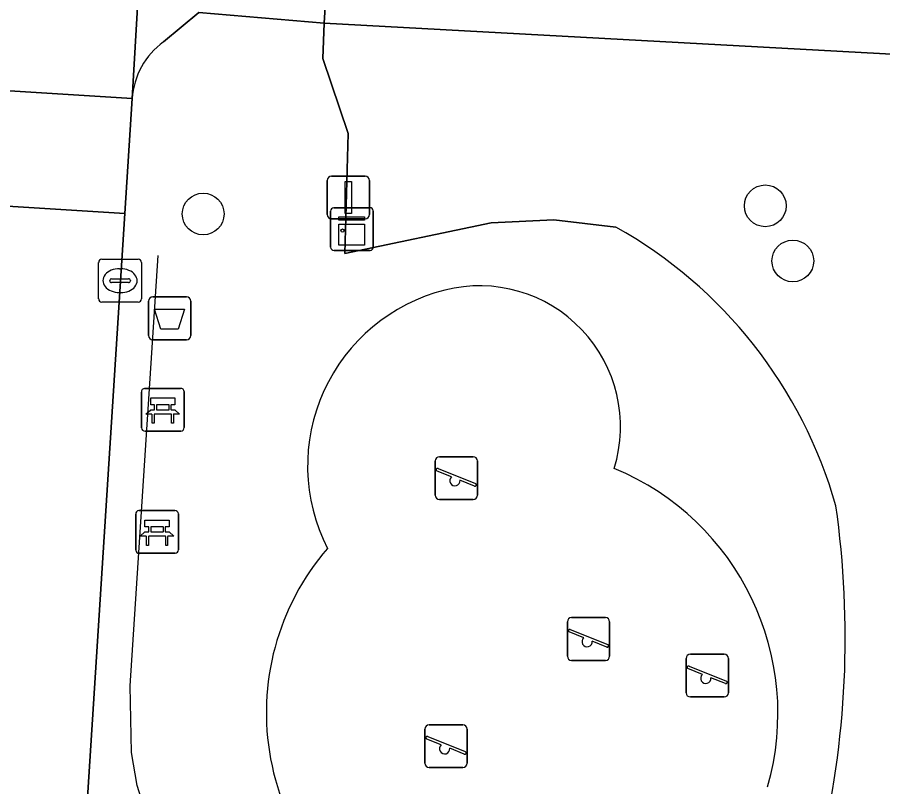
# Model space of a CAD drawing. Extents: x 160102 to 160934, y 382045 to 382923.
# Drawn here: x 160559.57 to 160579.82, y 382524 to 382542.01 of the extents above; entities that cross this region are included whole.
import ezdxf

# ---------------------------------------------------------------- set-up
doc = ezdxf.new("R2010")
doc.units = 0
for name, color, linetype in [('IMGEO_Afvalbak', 7, 'Continuous'), ('IMGEO_Bank', 7, 'Continuous'), ('IMGEO_Boom', 7, 'Continuous'), ('IMGEO_Erf', 7, 'Continuous'), ('IMGEO_Groenvoorziening', 7, 'Continuous'), ('IMGEO_Hek', 7, 'Continuous'), ('IMGEO_Kast', 7, 'Continuous'), ('IMGEO_Kolk', 7, 'Continuous'), ('IMGEO_Lichtmast', 7, 'Continuous'), ('IMGEO_Parkeervlak_open', 7, 'Continuous'), ('IMGEO_Rijbaan_lokaal_open', 7, 'Continuous'), ('IMGEO_Speelvoorziening', 7, 'Continuous'), ('IMGEO_Terreindeel_zand', 7, 'Continuous'), ('IMGEO_Voetpad_open', 7, 'Continuous')]:
    doc.layers.add(name, color=color, linetype=linetype)

msp = doc.modelspace()

# ---------------------------------------------------------------- linework, layer by layer
at = {"layer": 'IMGEO_Afvalbak'}
for p, q in [((160562.64, 382534.564), (160562.64, 382535.364)), ((160562.64, 382535.364), (160562.64, 382534.564)), ((160562.74, 382535.464), (160563.53, 382535.464)), ((160563.53, 382535.464), (160562.74, 382535.464)), ((160563.63, 382535.364), (160563.63, 382534.564)), ((160563.63, 382534.564), (160563.63, 382535.364)), ((160563.53, 382534.464), (160562.74, 382534.464)), ((160562.74, 382534.464), (160563.53, 382534.464))]:
    msp.add_line(p, q, dxfattribs=at)
msp.add_lwpolyline([(160562.783, 382535.178), (160563.487, 382535.178), (160563.338, 382534.708), (160562.932, 382534.708), (160562.783, 382535.178)], dxfattribs=at)
for centre, start, end in [((160562.74, 382535.364), 90, 180), ((160562.74, 382535.364), 90, 180), ((160563.53, 382535.364), 0, 90), ((160563.53, 382535.364), 360, 90), ((160562.74, 382534.564), 180, 270), ((160562.74, 382534.564), 180, 270), ((160563.53, 382534.564), 270, 0), ((160563.53, 382534.564), 270, 0)]:
    msp.add_arc(centre, 0.1, start, end, dxfattribs=at)
at = {"layer": 'IMGEO_Bank'}
for p, q in [((160562.551, 382533.322), (160563.392, 382533.322)), ((160563.392, 382533.322), (160562.551, 382533.322)), ((160562.476, 382532.397), (160562.476, 382533.238)), ((160562.476, 382533.238), (160562.476, 382532.397)), ((160563.476, 382533.247), (160563.476, 382532.406)), ((160563.476, 382532.406), (160563.476, 382533.247)), ((160562.785, 382532.828), (160562.785, 382532.934)), ((160562.829, 382532.934), (160562.829, 382532.828)), ((160563.117, 382532.94), (160562.835, 382532.94)), ((160563.123, 382532.828), (160563.123, 382532.934)), ((160563.167, 382532.934), (160563.167, 382532.828)), ((160563.173, 382532.72), (160562.78, 382532.72)), ((160562.835, 382532.822), (160563.117, 382532.822)), ((160563.401, 382532.322), (160562.56, 382532.322)), ((160562.56, 382532.322), (160563.401, 382532.322)), ((160562.417, 382530.462), (160563.258, 382530.462)), ((160563.258, 382530.462), (160562.417, 382530.462)), ((160562.342, 382529.537), (160562.342, 382530.378)), ((160562.342, 382530.378), (160562.342, 382529.537)), ((160563.342, 382530.387), (160563.342, 382529.546)), ((160563.342, 382529.546), (160563.342, 382530.387)), ((160562.651, 382529.968), (160562.651, 382530.074)), ((160562.695, 382530.074), (160562.695, 382529.968)), ((160562.983, 382530.08), (160562.701, 382530.08)), ((160562.989, 382529.968), (160562.989, 382530.074)), ((160563.033, 382530.074), (160563.033, 382529.968)), ((160563.039, 382529.86), (160562.646, 382529.86)), ((160562.701, 382529.962), (160562.983, 382529.962)), ((160563.267, 382529.462), (160562.426, 382529.462)), ((160562.426, 382529.462), (160563.267, 382529.462))]:
    msp.add_line(p, q, dxfattribs=at)
for points in [[(160562.779, 382532.94), (160562.693, 382532.94), (160562.693, 382533.101), (160563.256, 382533.101), (160563.256, 382532.94), (160563.173, 382532.94)], [(160562.723, 382532.72), (160562.581, 382532.72), (160562.693, 382532.822), (160562.779, 382532.822)], [(160562.773, 382532.713), (160562.773, 382532.506), (160562.73, 382532.506), (160562.73, 382532.713)], [(160563.173, 382532.822), (160563.256, 382532.822), (160563.368, 382532.72), (160563.229, 382532.72)], [(160563.223, 382532.713), (160563.223, 382532.506), (160563.179, 382532.506), (160563.179, 382532.713)], [(160562.645, 382530.08), (160562.559, 382530.08), (160562.559, 382530.241), (160563.122, 382530.241), (160563.122, 382530.08), (160563.039, 382530.08)], [(160562.589, 382529.86), (160562.447, 382529.86), (160562.559, 382529.962), (160562.645, 382529.962)], [(160562.639, 382529.853), (160562.639, 382529.646), (160562.596, 382529.646), (160562.596, 382529.853)], [(160563.039, 382529.962), (160563.122, 382529.962), (160563.234, 382529.86), (160563.095, 382529.86)], [(160563.089, 382529.853), (160563.089, 382529.646), (160563.045, 382529.646), (160563.045, 382529.853)]]:
    msp.add_lwpolyline(points, dxfattribs=at)
for centre, radius, start, end in [((160562.554, 382533.244), 0.0779, 92.4484, 184.2845), ((160562.554, 382533.244), 0.0779, 92.4484, 184.2845), ((160563.398, 382533.244), 0.0779, 2.4484, 94.2845), ((160563.398, 382533.244), 0.0779, 2.4484, 94.2845), ((160562.778, 382532.933), 0.00671, 2.8957, 87.1043), ((160562.835, 382532.933), 0.00671, 92.8957, 177.1043), ((160563.117, 382532.933), 0.00671, 2.8957, 87.1043), ((160563.174, 382532.933), 0.00671, 92.8957, 177.1043), ((160562.723, 382532.713), 0.00671, 2.8957, 87.1043), ((160562.78, 382532.713), 0.00671, 92.8957, 177.1043), ((160562.778, 382532.829), 0.00671, 272.8957, 357.1043), ((160562.835, 382532.829), 0.00671, 182.8957, 267.1043), ((160563.117, 382532.829), 0.00671, 272.8957, 357.1043), ((160563.174, 382532.829), 0.00671, 182.8957, 267.1043), ((160563.172, 382532.713), 0.00671, 2.8957, 87.1043), ((160563.229, 382532.713), 0.00671, 92.8957, 177.1043), ((160562.554, 382532.4), 0.0779, 182.4484, 274.2845), ((160562.554, 382532.4), 0.0779, 182.4484, 274.2845), ((160563.398, 382532.4), 0.0779, 272.4484, 4.2845), ((160563.398, 382532.4), 0.0779, 272.4484, 4.2845), ((160562.42, 382530.384), 0.0779, 92.4484, 184.2845), ((160562.42, 382530.384), 0.0779, 92.4484, 184.2845), ((160563.264, 382530.384), 0.0779, 2.4484, 94.2845), ((160563.264, 382530.384), 0.0779, 2.4484, 94.2845), ((160562.644, 382530.073), 0.00671, 2.8957, 87.1043), ((160562.701, 382530.073), 0.00671, 92.8957, 177.1043), ((160562.983, 382530.073), 0.00671, 2.8957, 87.1043), ((160563.04, 382530.073), 0.00671, 92.8957, 177.1043), ((160562.589, 382529.853), 0.00671, 2.8957, 87.1043), ((160562.646, 382529.853), 0.00671, 92.8957, 177.1043), ((160562.644, 382529.969), 0.00671, 272.8957, 357.1043), ((160562.701, 382529.969), 0.00671, 182.8957, 267.1043), ((160562.983, 382529.969), 0.00671, 272.8957, 357.1043), ((160563.04, 382529.969), 0.00671, 182.8957, 267.1043), ((160563.038, 382529.853), 0.00671, 2.8957, 87.1043), ((160563.095, 382529.853), 0.00671, 92.8957, 177.1043), ((160562.42, 382529.54), 0.0779, 182.4484, 274.2845), ((160562.42, 382529.54), 0.0779, 182.4484, 274.2845), ((160563.264, 382529.54), 0.0779, 272.4484, 4.2845), ((160563.264, 382529.54), 0.0779, 272.4484, 4.2845)]:
    msp.add_arc(centre, radius, start, end, dxfattribs=at)
at = {"layer": 'IMGEO_Boom'}
for centre in [(160577.073, 382537.598), (160563.92, 382537.407), (160577.718, 382536.307)]:
    msp.add_circle(centre, 0.489, dxfattribs=at)
at = {"layer": 'IMGEO_Erf'}
msp.add_lwpolyline([(160569.255, 382582.058), (160566.75, 382541.876), (160581.6, 382541.063), (160586.402, 382540.78), (160586.789, 382547.327)], dxfattribs=at)
at = {"layer": 'IMGEO_Groenvoorziening'}
msp.add_lwpolyline([(160575.371, 382518.955), (160574.005, 382518.469), (160574.643, 382516.487), (160579.471, 382516.183), (160580.178, 382516.126), (160581.423, 382538.059), (160581.6, 382541.063), (160566.75, 382541.876), (160566.721, 382541.052), (160567.317, 382539.292), (160567.237, 382536.479), (160570.662, 382537.201), (160572.125, 382537.267), (160573.58, 382537.097)], dxfattribs=at)
for centre, radius, start, end in [((160568.28, 382527.626), 10.853, 15.7671, 60.7705), ((160557.22, 382527.49), 21.725, 346.4218, 8.1648)]:
    msp.add_arc(centre, radius, start, end, dxfattribs=at)
at = {"layer": 'IMGEO_Hek'}
msp.add_lwpolyline([(160562.715, 382522.952), (160562.379, 382524.021), (160562.241, 382524.794), (160562.21, 382526.361), (160562.864, 382536.433)], dxfattribs=at)
at = {"layer": 'IMGEO_Kast'}
for p, q in [((160566.977, 382537.554), (160567.818, 382537.554)), ((160567.818, 382537.554), (160566.977, 382537.554)), ((160566.902, 382536.629), (160566.902, 382537.47)), ((160566.902, 382537.47), (160566.902, 382536.629)), ((160567.902, 382537.479), (160567.902, 382536.638)), ((160567.902, 382536.638), (160567.902, 382537.479)), ((160567.827, 382536.554), (160566.986, 382536.554)), ((160566.986, 382536.554), (160567.827, 382536.554))]:
    msp.add_line(p, q, dxfattribs=at)
for points in [[(160567.097, 382537.344), (160567.697, 382537.344), (160567.697, 382537.259), (160567.097, 382537.259), (160567.097, 382537.344)], [(160567.097, 382537.169), (160567.697, 382537.169), (160567.697, 382536.68), (160567.097, 382536.68), (160567.097, 382537.169)]]:
    msp.add_lwpolyline(points, dxfattribs=at)
msp.add_circle((160567.181, 382537.018), 0.0377, dxfattribs=at)
for centre, start, end in [((160566.98, 382537.476), 92.4484, 184.2845), ((160566.98, 382537.476), 92.4484, 184.2845), ((160567.824, 382537.476), 2.4484, 94.2845), ((160567.824, 382537.476), 2.4484, 94.2845), ((160566.98, 382536.632), 182.4484, 274.2845), ((160566.98, 382536.632), 182.4484, 274.2845), ((160567.824, 382536.632), 272.4484, 4.2845), ((160567.824, 382536.632), 272.4484, 4.2845)]:
    msp.add_arc(centre, 0.0779, start, end, dxfattribs=at)
at = {"layer": 'IMGEO_Kolk'}
for p, q in [((160561.55, 382536.346), (160562.402, 382536.346)), ((160561.475, 382535.42), (160561.475, 382536.272)), ((160562.476, 382536.272), (160562.476, 382535.42)), ((160561.963, 382536.126), (160561.988, 382536.126)), ((160561.734, 382535.84), (160561.734, 382535.852)), ((160562.172, 382535.803), (160561.774, 382535.803)), ((160561.777, 382535.889), (160562.175, 382535.889)), ((160562.218, 382535.852), (160562.218, 382535.84)), ((160561.986, 382535.566), (160561.961, 382535.566)), ((160562.402, 382535.346), (160561.55, 382535.346))]:
    msp.add_line(p, q, dxfattribs=at)
for points in [[(160561.55, 382536.346), (160562.402, 382536.346)], [(160561.475, 382535.42), (160561.475, 382536.272)], [(160562.476, 382536.272), (160562.476, 382535.42)], [(160562.402, 382535.346), (160561.55, 382535.346)]]:
    msp.add_lwpolyline(points, dxfattribs=at)
for centre, radius, start, end in [((160561.552, 382536.27), 0.0765, 91.552, 178.448), ((160561.552, 382536.27), 0.0765, 91.552, 178.448), ((160562.4, 382536.27), 0.0765, 1.552, 88.448), ((160562.4, 382536.27), 0.0765, 1.552, 88.448), ((160561.774, 382535.849), 0.0403, 85.8775, 175.7526), ((160561.771, 382535.839), 0.0366, 178.938, 274.7102), ((160562.175, 382535.846), 0.043, 264.8664, 352.4533), ((160562.179, 382535.851), 0.0386, 1.7309, 96.639), ((160561.552, 382535.422), 0.0765, 181.552, 268.448), ((160561.552, 382535.422), 0.0765, 181.552, 268.448), ((160562.4, 382535.422), 0.0765, 271.552, 358.448), ((160562.4, 382535.422), 0.0765, 271.552, 358.448)]:
    msp.add_arc(centre, radius, start, end, dxfattribs=at)
for centre, major_axis, ratio, start_param, end_param in [((160561.962, 382535.846), (-0.387, 0.002), 0.722429, 4.712389, 7.853982), ((160561.987, 382535.846), (-0.39, 0.002), 0.717154, 1.570796, 4.712389)]:
    msp.add_ellipse(centre, major_axis=major_axis, ratio=ratio, start_param=start_param, end_param=end_param, dxfattribs=at)
at = {"layer": 'IMGEO_Lichtmast'}
for p, q in [((160566.822, 382537.392), (160566.822, 382538.192)), ((160566.822, 382538.192), (160566.822, 382537.392)), ((160566.922, 382538.292), (160567.712, 382538.292)), ((160567.712, 382538.292), (160566.922, 382538.292)), ((160567.812, 382538.192), (160567.812, 382537.392)), ((160567.812, 382537.392), (160567.812, 382538.192)), ((160567.712, 382537.292), (160566.922, 382537.292)), ((160566.922, 382537.292), (160567.712, 382537.292))]:
    msp.add_line(p, q, dxfattribs=at)
msp.add_lwpolyline([(160567.242, 382538.167), (160567.392, 382538.167), (160567.392, 382537.417), (160567.242, 382537.417), (160567.242, 382538.167)], dxfattribs=at)
for centre, start, end in [((160566.922, 382538.192), 90, 180), ((160566.922, 382538.192), 90, 180), ((160567.712, 382538.192), 0, 90), ((160567.712, 382538.192), 360, 90), ((160566.922, 382537.392), 180, 270), ((160566.922, 382537.392), 180, 270), ((160567.712, 382537.392), 270, 0), ((160567.712, 382537.392), 270, 0)]:
    msp.add_arc(centre, 0.1, start, end, dxfattribs=at)
at = {"layer": 'IMGEO_Parkeervlak_open'}
for points in [[(160564.707, 382582.094), (160564.68, 382581.638), (160562.258, 382540.108)], [(160562.995, 382541.44), (160563.817, 382542.125)]]:
    msp.add_lwpolyline(points, dxfattribs=at)
msp.add_arc((160564.046, 382539.988), 1.792, 125.916, 176.1722, dxfattribs=at)
at = {"layer": 'IMGEO_Rijbaan_lokaal_open'}
for points in [[(160556.271, 382540.489), (160562.258, 382540.108), (160564.68, 382581.638), (160558.845, 382582.037), (160558.793, 382580.934), (160558.072, 382569.42), (160556.291, 382540.798)], [(160556.271, 382540.489), (160556.099, 382537.796), (160562.086, 382537.415), (160562.258, 382540.108)]]:
    msp.add_lwpolyline(points, close=True, dxfattribs=at)
msp.add_lwpolyline([(160560.981, 382520.071), (160562.086, 382537.415), (160556.099, 382537.796), (160555.566, 382529.462), (160554.615, 382514.878)], dxfattribs=at)
at = {"layer": 'IMGEO_Speelvoorziening'}
for p, q in [((160569.449, 382531.723), (160570.239, 382531.723)), ((160570.239, 382531.723), (160569.449, 382531.723)), ((160569.349, 382530.823), (160569.349, 382531.623)), ((160569.349, 382531.623), (160569.349, 382530.823)), ((160570.339, 382531.623), (160570.339, 382530.823)), ((160570.339, 382530.823), (160570.339, 382531.623)), ((160569.732, 382531.251), (160569.393, 382531.388)), ((160569.418, 382531.448), (160570.294, 382531.095)), ((160570.27, 382531.035), (160569.93, 382531.172)), ((160570.239, 382530.723), (160569.449, 382530.723)), ((160569.449, 382530.723), (160570.239, 382530.723)), ((160572.442, 382527.055), (160572.442, 382527.855)), ((160572.442, 382527.855), (160572.442, 382527.055)), ((160572.542, 382527.955), (160573.332, 382527.955)), ((160573.332, 382527.955), (160572.542, 382527.955)), ((160573.432, 382527.855), (160573.432, 382527.055)), ((160573.432, 382527.055), (160573.432, 382527.855)), ((160572.511, 382527.68), (160573.387, 382527.327)), ((160572.825, 382527.483), (160572.486, 382527.62)), ((160573.363, 382527.267), (160573.023, 382527.404)), ((160575.32, 382527.097), (160576.11, 382527.097)), ((160576.11, 382527.097), (160575.32, 382527.097)), ((160573.332, 382526.955), (160572.542, 382526.955)), ((160572.542, 382526.955), (160573.332, 382526.955)), ((160575.22, 382526.197), (160575.22, 382526.997)), ((160575.22, 382526.997), (160575.22, 382526.197)), ((160575.289, 382526.822), (160576.165, 382526.469)), ((160576.21, 382526.997), (160576.21, 382526.197)), ((160576.21, 382526.197), (160576.21, 382526.997)), ((160575.603, 382526.625), (160575.264, 382526.762)), ((160576.141, 382526.409), (160575.801, 382526.546)), ((160576.11, 382526.097), (160575.32, 382526.097)), ((160575.32, 382526.097), (160576.11, 382526.097)), ((160569.208, 382525.446), (160569.998, 382525.446)), ((160569.998, 382525.446), (160569.208, 382525.446)), ((160569.108, 382524.546), (160569.108, 382525.346)), ((160569.108, 382525.346), (160569.108, 382524.546)), ((160570.098, 382525.346), (160570.098, 382524.546)), ((160570.098, 382524.546), (160570.098, 382525.346)), ((160569.491, 382524.974), (160569.152, 382525.111)), ((160569.177, 382525.171), (160570.053, 382524.818)), ((160570.029, 382524.758), (160569.689, 382524.895)), ((160569.998, 382524.446), (160569.208, 382524.446)), ((160569.208, 382524.446), (160569.998, 382524.446))]:
    msp.add_line(p, q, dxfattribs=at)
for centre, radius, start, end in [((160569.449, 382531.623), 0.1, 90, 180), ((160569.449, 382531.623), 0.1, 90, 180), ((160570.239, 382531.623), 0.1, 0, 90), ((160570.239, 382531.623), 0.1, 360, 90), ((160569.406, 382531.418), 0.0327, 68.078, 248.078), ((160569.811, 382531.161), 0.12, 130.9928, 5.1632), ((160570.282, 382531.065), 0.0327, 248.078, 68.078), ((160569.449, 382530.823), 0.1, 180, 270), ((160569.449, 382530.823), 0.1, 180, 270), ((160570.239, 382530.823), 0.1, 270, 0), ((160570.239, 382530.823), 0.1, 270, 0), ((160572.542, 382527.855), 0.1, 90, 180), ((160572.542, 382527.855), 0.1, 90, 180), ((160573.332, 382527.855), 0.1, 0, 90), ((160573.332, 382527.855), 0.1, 360, 90), ((160572.499, 382527.65), 0.0327, 68.078, 248.078), ((160572.904, 382527.393), 0.12, 130.9928, 5.1632), ((160573.375, 382527.297), 0.0327, 248.078, 68.078), ((160572.542, 382527.055), 0.1, 180, 270), ((160572.542, 382527.055), 0.1, 180, 270), ((160573.332, 382527.055), 0.1, 270, 0), ((160573.332, 382527.055), 0.1, 270, 0), ((160575.32, 382526.997), 0.1, 90, 180), ((160575.32, 382526.997), 0.1, 90, 180), ((160576.11, 382526.997), 0.1, 0, 90), ((160576.11, 382526.997), 0.1, 360, 90), ((160575.277, 382526.792), 0.0327, 68.078, 248.078), ((160575.682, 382526.535), 0.12, 130.9928, 5.1632), ((160576.153, 382526.439), 0.0327, 248.078, 68.078), ((160575.32, 382526.197), 0.1, 180, 270), ((160575.32, 382526.197), 0.1, 180, 270), ((160576.11, 382526.197), 0.1, 270, 0), ((160576.11, 382526.197), 0.1, 270, 0), ((160569.208, 382525.346), 0.1, 90, 180), ((160569.208, 382525.346), 0.1, 90, 180), ((160569.998, 382525.346), 0.1, 0, 90), ((160569.998, 382525.346), 0.1, 360, 90), ((160569.165, 382525.141), 0.0327, 68.078, 248.078), ((160569.57, 382524.884), 0.12, 130.9928, 5.1632), ((160570.041, 382524.788), 0.0327, 248.078, 68.078), ((160569.208, 382524.546), 0.1, 180, 270), ((160569.208, 382524.546), 0.1, 180, 270), ((160569.998, 382524.546), 0.1, 270, 0), ((160569.998, 382524.546), 0.1, 270, 0)]:
    msp.add_arc(centre, radius, start, end, dxfattribs=at)
at = {"layer": 'IMGEO_Terreindeel_zand'}
for centre, radius, start, end in [((160570.603, 382531.51), 4.239, 104.0167, 207.1297), ((160570.388, 382532.426), 3.299, 342.8102, 104.2464), ((160571.154, 382525.712), 6.215, 343.9695, 67.4324), ((160571.29, 382525.728), 5.891, 139.2073, 241.9525)]:
    msp.add_arc(centre, radius, start, end, dxfattribs=at)
at = {"layer": 'IMGEO_Voetpad_open'}
for points in [[(160563.817, 382542.125), (160566.75, 382541.876), (160569.255, 382582.058), (160567.288, 382582.195), (160567.525, 382586.098), (160567.843, 382590.6), (160569.084, 382609.884)], [(160573.58, 382537.097), (160572.125, 382537.267), (160570.662, 382537.201), (160567.237, 382536.479), (160567.317, 382539.292), (160566.721, 382541.052), (160566.75, 382541.876), (160563.817, 382542.125), (160562.995, 382541.44)], [(160562.258, 382540.108), (160562.086, 382537.415), (160560.981, 382520.071)]]:
    msp.add_lwpolyline(points, dxfattribs=at)
for centre, radius, start, end in [((160564.046, 382539.988), 1.792, 125.916, 176.1722), ((160568.28, 382527.626), 10.853, 15.7671, 60.7705), ((160570.603, 382531.51), 4.239, 104.0167, 207.1297), ((160570.388, 382532.426), 3.299, 342.8102, 104.2464), ((160571.154, 382525.712), 6.215, 343.9695, 67.4324), ((160557.22, 382527.49), 21.725, 346.4218, 8.1648), ((160571.29, 382525.728), 5.891, 139.2073, 241.9525)]:
    msp.add_arc(centre, radius, start, end, dxfattribs=at)

doc.saveas('drawing.dxf')
